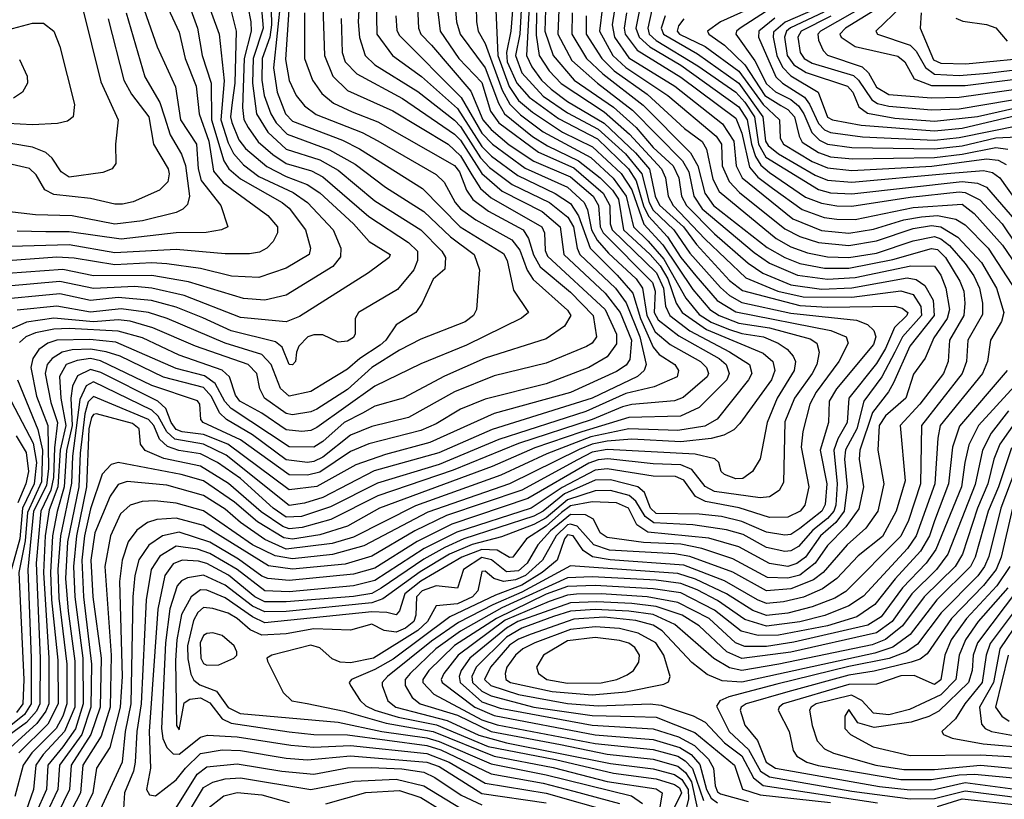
# Model space of a CAD drawing. Extents: x 501367 to 657802, y 482273 to 547541.
# Tile 587 of 656: x 604823 to 608043, y 522673 to 525222. Entities that reach past the tile are written whole.
import ezdxf

# ---------------------------------------------------------------- set-up
doc = ezdxf.new("R2010")
doc.units = 0

msp = doc.modelspace()

# ---------------------------------------------------------------- linework, layer by layer
at = {"layer": '0CON20XD'}
for points in [[(605941.3, 525408.7), (605929.9, 525215), (605934.6, 525164.6), (605952.7, 525105), (605985, 525075.2), (606125, 524988), (606245, 524894), (606265, 524872.9), (606330.6, 524770.6), (606359.4, 524739.4), (606433.6, 524683.6), (606556.1, 524625), (606616.2, 524576.2), (606634, 524545), (606646.4, 524475), (606655.6, 524455), (606772, 524345), (606806.6, 524296.6), (606851.6, 524185), (606871.6, 524095), (606865.1, 524074.9), (606844, 524056), (606695, 523985.1), (606368.1, 523881.9), (606194.3, 523805.7), (605983.1, 523746.9), (605815, 523660.6), (605755, 523641.4), (605705, 523633.4), (605498.5, 523798.5), (605425, 523834.4), (605331, 523851), (605304.4, 523874.4), (605275.8, 523925.8), (605255.6, 523945.6), (605065, 524037.9), (605041, 524025), (605019.8, 523980.2), (604996.2, 523795), (604992.8, 523707.2), (604956.5, 523535), (604948, 523425), (604951.1, 523331.1), (604977.3, 523115), (604978, 522985), (604964.6, 522945), (604942.3, 522905), (604863.6, 522825), (604834.9, 522785), (604807.2, 522682.8)], [(607796.9, 525363.1), (607524.2, 525195), (607505.6, 525175), (607509.8, 525165), (607554.9, 525134.9), (607695, 525103.1), (607717.5, 525085), (607748.5, 525028.5), (607805, 525007.6), (607915, 525006.9), (608175, 525040.2)], [(605421.7, 525325), (605475.5, 525175), (605492, 525022), (605481.5, 524895), (605505, 524819.3), (605522.8, 524785), (605555, 524747.8), (605605, 524710.1), (605717.2, 524657.2), (605764.8, 524625), (605848, 524535), (605873.8, 524475), (605872.6, 524447.4), (605847.1, 524415), (605695, 524321.9), (605625, 524305.2), (605555, 524311), (605375.7, 524365.7), (605255, 524386.1), (605065, 524385.1), (604965, 524405.9), (604785, 524392.5)], [(605987.6, 525342.4), (605991.4, 525175), (606043, 525105), (606137.1, 525037.1), (606255, 524931.5), (606335, 524807.5), (606365.8, 524775.8), (606452.4, 524712.4), (606574.5, 524654.5), (606625, 524621), (606650.9, 524580.9), (606689.2, 524475), (606777.3, 524387.3), (606828, 524328), (606853, 524245), (606895, 524151.5), (606915, 524127.8), (606965.3, 524095), (606977.6, 524075), (606973.1, 524055), (606897.7, 524022.3), (606805, 523999.9), (606675, 523941.6), (606390.3, 523849.7), (606195, 523767.8), (605993.1, 523706.9), (605840.2, 523629.8), (605745, 523597.7), (605695, 523595.3), (605652.4, 523625), (605545, 523722.2), (605470.8, 523775), (605415, 523803), (605344.1, 523814.1), (605307.3, 523827.3), (605281, 523851), (605261.6, 523895), (605245, 523915.3), (605065, 523990.8), (605047.3, 523972.7), (605036.6, 523933.4), (605021.2, 523805), (605016.3, 523695), (604979.6, 523515), (604972.8, 523395), (604982, 523288), (605003.7, 523125), (605003.3, 522975), (604970.5, 522895), (604900.5, 522819.5), (604876.5, 522785), (604868.1, 522705), (604836.9, 522615)], [(607704.7, 525335.3), (607442.6, 525185), (607433.2, 525175), (607435.9, 525155), (607451.3, 525121.4), (607465, 525106.7), (607577.8, 525067.8), (607598.5, 525048.5), (607625, 525001.7), (607665, 524978), (607805, 524966.9), (607895, 524968.7), (608175, 525008.5)], [(605644.5, 525304.5), (605646.6, 525205), (605641.6, 525165), (605616.6, 525095), (605614.9, 525024.9), (605623.1, 524975), (605644.4, 524915), (605662.2, 524885), (605697.8, 524847.8), (605836.6, 524796.6), (605920.3, 524750.3), (606020, 524675), (606145, 524595.5), (606232.2, 524512.3), (606309.6, 524455), (606327, 524405), (606317.2, 524275), (606307.4, 524255), (606279.7, 524235), (606135, 524178.1), (606065, 524141.3), (605975, 524085.5), (605895, 524013.6), (605795, 523948.8), (605775, 523939.7), (605715, 523930.7), (605695, 523934.3), (605623.9, 523985), (605609, 524015), (605599, 524065), (605570, 524095), (605398.4, 524155), (605259.3, 524215), (605185, 524236.3), (605145, 524240.9), (605065, 524234.9), (604935, 524246.8), (604846.2, 524233.8), (604775, 524202.3)], [(605369.1, 525295), (605404.8, 525195), (605420.6, 525105), (605449.1, 525015), (605451.1, 524895), (605491.1, 524761.1), (605507.8, 524735), (605545, 524701.7), (605681.9, 524625), (605705, 524606.1), (605757.6, 524535), (605774, 524475), (605770, 524455), (605695, 524410.2), (605605, 524379.8), (605516, 524384), (605415, 524409.3), (605305, 524424), (605255, 524427.8), (605135, 524420.9), (605002.1, 524442.1), (604945, 524445.7), (604785, 524433.8)], [(605677.4, 525292.6), (605653.6, 525065), (605665.8, 524985.8), (605692.2, 524915), (605715, 524891.1), (605878.9, 524828.9), (605935, 524800), (606140.3, 524670.3), (606263.3, 524545), (606405, 524458.1), (606417.4, 524435), (606438.1, 524338.1), (606486.7, 524265), (606463.9, 524246.1), (606285, 524158.5), (606135, 524097.2), (605985, 524024.5), (605795, 523888.8), (605775, 523879), (605746.3, 523876.3), (605695, 523881.2), (605615.4, 523935.4), (605543.5, 523975), (605528.6, 523995), (605509.2, 524055), (605486, 524076), (605345, 524125.9), (605225, 524181.7), (605145, 524204.2), (604985, 524212.5), (604935, 524210.4), (604875, 524198), (604843.2, 524185), (604822.7, 524167.3)], [(606122, 525315), (606127.8, 525195), (606135.6, 525175), (606169.5, 525139.5), (606298.9, 524988.9), (606337.7, 524895), (606365, 524863.3), (606423.5, 524813.5), (606505, 524759.3), (606625, 524708.1), (606698.4, 524645), (606716.4, 524615), (606721.7, 524545), (606731.1, 524525), (606893, 524363), (606901.5, 524335), (606897.8, 524265), (606910.9, 524240.9), (606978.7, 524188.7), (607110.7, 524115), (607133.9, 524095), (607143.5, 524065), (607135.8, 524045), (607045.6, 523954.4), (606984.2, 523925.8), (606815, 523922.1), (606661.2, 523875), (606507.8, 523822.2), (606368.5, 523761.5), (606000.3, 523625), (605895, 523566.5), (605805, 523537.6), (605715, 523523.4), (605687.7, 523527.7), (605600.6, 523580.6), (605526, 523645), (605425, 523714.2), (605351.5, 523735), (605145, 523774.4), (605122.5, 523767.5), (605093.5, 523736.5), (605055, 523622.7), (605035.6, 523535), (605027, 523455), (605032.1, 523335), (605058.5, 523115), (605056.4, 522975), (605026.4, 522885), (604954.1, 522785), (604948.7, 522705), (604910.5, 522625)], [(606438.4, 525295), (606429.2, 525185), (606414.9, 525115), (606417.3, 525085), (606449.2, 525015), (606489.2, 524969.2), (606585, 524899.2), (606712.4, 524832.4), (606814, 524735), (606839.1, 524695), (606863.7, 524613.7), (606880, 524580), (606941.9, 524511.9), (606985, 524444.9), (607034.4, 524385), (607104.7, 524304.7), (607165, 524267.2), (607475.8, 524205.8), (607526.5, 524185), (607532.8, 524165), (607502.4, 524105), (607427.5, 524005), (607407.7, 523965), (607383.9, 523876.1), (607378.6, 523825), (607403.7, 523695), (607391, 523635), (607376.1, 523615), (607335, 523595.7), (607275, 523594.4), (607176.4, 523626.4), (607066.5, 523646.5), (607033.8, 523663.8), (606995, 523717.1), (606968.3, 523728.3), (606895, 523729.6), (606745, 523753.6), (606705, 523749.3), (606596.8, 523693.2), (606495.9, 523625), (606253.1, 523546.9), (606146.6, 523493.4), (605985, 523388.4), (605915, 523371.6), (605705, 523351.9), (605625, 523354.5), (605535, 523424.5), (605445, 523477.2), (605405, 523491.5), (605335, 523500.8), (605282, 523468), (605253.1, 523425), (605236.6, 523325), (605220.3, 522985), (605206.7, 522895), (605201.5, 522795), (605195.2, 522764.8), (605166.7, 522695), (605161.9, 522625)], [(605569, 525265), (605579.3, 525215), (605580.3, 525185), (605558, 525095), (605552.5, 524935), (605555.9, 524895.9), (605570.3, 524870.3), (605603, 524823), (605651.2, 524781.2), (605695, 524752.4), (605777.7, 524727.7), (605815, 524708.6), (605965, 524579.4), (606095, 524493.8), (606123.8, 524465), (606124.8, 524435), (606111.8, 524405), (606059.3, 524340.7), (605931.8, 524265), (605920.5, 524245), (605920.5, 524195), (605915, 524183.6), (605895, 524171.2), (605865, 524168.2), (605815, 524192), (605785, 524191.9), (605765.6, 524185), (605736.7, 524155), (605728.1, 524135), (605725.6, 524105), (605715, 524093.5), (605704.7, 524095), (605682, 524152), (605659.6, 524169.6), (605515, 524205.1), (605422.2, 524247.7), (605335, 524282.6), (605254.6, 524304.6), (605145, 524314), (605055, 524304.3), (604955, 524326.5), (604725.3, 524304.7)], [(605814.2, 525265), (605820.4, 525105), (605847.8, 525037.8), (605895, 524991.2), (606044.1, 524924.1), (606225, 524815.1), (606265, 524777.7), (606302.1, 524715), (606330.7, 524670.7), (606365, 524640.1), (606530.3, 524545), (606539.9, 524525), (606542.1, 524467.9), (606549.5, 524449.5), (606738, 524275), (606775, 524193.8), (606775, 524162.1), (606745, 524120.2), (606685, 524084.8), (606545, 524032), (606345, 523982), (606265, 523948.7), (606185, 523901.2), (606135, 523879.3), (605965, 523835.1), (605905, 523810.7), (605805, 523742.8), (605765, 523732.6), (605705, 523733.8), (605545, 523848.8), (605423.8, 523905), (605415.3, 523915), (605412.5, 523965), (605405, 523976.7), (605255, 524026.4), (605087.4, 524107.4), (605055, 524114.1), (605011.7, 524108.3), (604975, 524094.8), (604953.9, 524056.1), (604957.5, 523985), (604974.2, 523895), (604955.9, 523815), (604948.3, 523695), (604920.2, 523619.8), (604906.3, 523535), (604900.9, 523415), (604918.6, 523135), (604919.2, 522985), (604909, 522961), (604879.1, 522920.9), (604742.6, 522797.4)], [(605301.2, 525275), (605345, 525181.5), (605364.9, 525095), (605400.5, 525005), (605410, 524915), (605442, 524825), (605456.9, 524726.9), (605488.7, 524688.7), (605635, 524582.6), (605666.4, 524545), (605666.5, 524525), (605652.4, 524497.6), (605631.5, 524475), (605607.4, 524462.6), (605575, 524456.6), (605495, 524457.1), (605335, 524471.1), (605135, 524459.8), (604985, 524486.2), (604795, 524480.7)], [(605027.4, 525265), (605088.9, 525018.9), (605145.3, 524895), (605136.9, 524815), (605137.9, 524752.1), (605126, 524735), (605095, 524722.3), (604985, 524708), (604958.9, 524725), (604929.4, 524769.4), (604908.5, 524788.5), (604865.1, 524805.1), (604795, 524817.4)], [(605612.5, 525282.5), (605619.5, 525195), (605586.4, 525095), (605584.9, 525015.1), (605598.1, 524915), (605634.6, 524855), (605695, 524798.7), (605805, 524763.8), (605865, 524730.7), (605985, 524630.5), (606135, 524535.2), (606204.2, 524465), (606215.9, 524445), (606213.3, 524406.7), (606175, 524374.4), (606139.6, 524295), (606118.9, 524265), (606055, 524224.2), (606020.7, 524175), (606001.9, 524158.1), (605935.2, 524115), (605895, 524079.6), (605829.4, 524039.4), (605775, 524006.9), (605705, 523991.1), (605676.3, 524016.3), (605645.4, 524095.4), (605615, 524127.4), (605495, 524164.2), (605305.9, 524245), (605245, 524264.9), (605155, 524277.5), (605055, 524266.2), (604945, 524285.5), (604815, 524273)], [(606247.3, 525265), (606252.3, 525215), (606264.2, 525175), (606345, 525065.2), (606389, 524949), (606409.2, 524915), (606500.6, 524840.6), (606549.7, 524809.7), (606651.2, 524761.2), (606722.1, 524705), (606761.8, 524665), (606781, 524635), (606798, 524535), (606885, 524455), (606917.3, 524417.3), (606942.9, 524375), (606970.5, 524295), (606989.5, 524265), (607069, 524209), (607255, 524132.3), (607286.7, 524105), (607293.2, 524075), (607281.6, 524045), (607177.9, 523902.1), (607158.2, 523881.8), (607126.2, 523863.8), (607085, 523852.8), (606985, 523842.3), (606825, 523850.4), (606745, 523844.5), (606695, 523834.7), (606653.4, 523816.6), (606425, 523704.5), (606157.9, 523612.1), (605948.4, 523501.6), (605846.5, 523473.5), (605715, 523459.1), (605659.2, 523469.2), (605585, 523505.3), (605425, 523616.6), (605335, 523641.4), (605265, 523649.7), (605223.4, 523646.6), (605185, 523634.8), (605153.1, 523606.9), (605120.5, 523535), (605101.4, 523435), (605123.1, 523145), (605119.2, 522975), (605090.2, 522879.8), (605030.3, 522785), (605022.6, 522695), (604981.3, 522615)], [(606315.9, 525265), (606317.5, 525215), (606322.3, 525185), (606345, 525144.8), (606401.5, 524991.5), (606426, 524946), (606461.1, 524911.1), (606535, 524855.9), (606691.4, 524771.4), (606764.6, 524704.6), (606806.8, 524645), (606831.1, 524545), (606878.6, 524498.6), (606929.6, 524439.6), (607001.6, 524311.6), (607045, 524258.6), (607085, 524233.9), (607140.8, 524210.8), (607185, 524196.6), (607255.4, 524185), (607303.6, 524165), (607333.3, 524145), (607352.7, 524122.7), (607360.2, 524105), (607356.4, 524075), (607300.9, 523985), (607268.2, 523905), (607245, 523786.2), (607220, 523745), (607188.2, 523721.8), (607165, 523721.2), (607128.6, 523735), (607116.9, 523745), (607110, 523775), (607096.7, 523786.8), (607032.3, 523802.3), (606745, 523817.4), (606695, 523807.8), (606647.1, 523782.9), (606465, 523684), (606218.9, 523601.1), (606115, 523550.6), (605975, 523467.9), (605887.4, 523442.6), (605715, 523425.4), (605637, 523437), (605425, 523568.3), (605335, 523592.4), (605272.2, 523587.8), (605241.4, 523578.6), (605206.3, 523553.7), (605178, 523515), (605158.1, 523455), (605149.9, 523385), (605158.1, 523075), (605151.9, 522975), (605117.8, 522842.2), (605074.5, 522775), (605062.5, 522695), (605028.6, 522625)], [(606489.9, 525265), (606480.7, 525105), (606497.7, 525067.7), (606529.6, 525025), (606561.2, 524995), (606615, 524955.1), (606735, 524884.4), (606837.5, 524787.5), (606883.1, 524733.1), (606901.5, 524645), (606915.8, 524615.8), (606993.6, 524545), (607037.1, 524487.1), (607145, 524370), (607186.9, 524336.9), (607375, 524287.8), (607465, 524282.5), (607685, 524285.4), (607709.6, 524279.6), (607727.2, 524265), (607724.8, 524255), (607683.9, 524216.1), (607655, 524147.6), (607625, 524098.6), (607535.1, 523985), (607528.8, 523905), (607498.3, 523851.7), (607485.3, 523815), (607496.2, 523705), (607491.7, 523635), (607485.6, 523615), (607465, 523591.8), (607417, 523553), (607370.1, 523499.9), (607345, 523485.4), (607325, 523483.6), (607265, 523496.9), (607189, 523539), (607135, 523554.9), (607025, 523570.7), (606896.8, 523576.8), (606868.3, 523598.3), (606837.8, 523647.8), (606816.1, 523666.1), (606755, 523682.7), (606705, 523682.2), (606615, 523652.5), (606545, 523593.4), (606505, 523571.6), (606398.4, 523531.6), (606303.4, 523506.6), (606229.3, 523475), (606133, 523417), (606011.4, 523328.6), (605975, 523315.2), (605695, 523287.7), (605625, 523286.1), (605585, 523304.6), (605495, 523373.9), (605425, 523406.7), (605372.6, 523397.4), (605352.6, 523387.4), (605338.5, 523371.5), (605314.1, 523295.9), (605300.5, 523185), (605286.8, 522905), (605291.8, 522871.8), (605305, 522842.3), (605325, 522822.5), (605345, 522821.3), (605415, 522876.3), (605437.4, 522882.6), (605535, 522877.2), (605710.2, 522850.2), (605785, 522843.7), (605905, 522849.1), (606155, 522823.3), (606227.5, 522795), (606345, 522726), (606545, 522693.5), (606775, 522628.3)], [(606728.7, 525265), (606719.3, 525185), (606763, 525105), (606805, 525065.5), (606942.3, 524975), (607101.1, 524841.1), (607117.9, 524815), (607120.7, 524745), (607143.1, 524693.1), (607177.3, 524657.3), (607325, 524538.3), (607375, 524513.3), (607435, 524493.8), (607535, 524483.9), (607625, 524499.6), (607745, 524539.9), (607805, 524549.3), (607835.5, 524545.5), (607891.5, 524511.5), (607968.4, 524428.4), (608017.5, 524345), (608041.2, 524265), (608034, 524236), (607997.8, 524175), (607987.9, 524105), (607971.7, 524065), (607833.5, 523895), (607825.4, 523854.6), (607815.4, 523705), (607754.8, 523535.2), (607726.3, 523493.7), (607582.4, 523337.6), (607535, 523305.4), (607455.7, 523274.3), (607375, 523253.1), (607265, 523239.1), (607195, 523261.4), (607105, 523323.6), (607038.6, 523358.6), (606985, 523379.2), (606905, 523389.4), (606695, 523400.8), (606615, 523397), (606400.4, 523299.6), (606265, 523222.9), (606183.9, 523165), (606100.3, 523085), (606084.3, 523065), (606083.6, 523045), (606106.5, 523006.5), (606132.6, 522985), (606255, 522948.6), (606365, 522895.5), (606592.1, 522852.1)], [(606187.3, 525275), (606198.8, 525185), (606259.7, 525095)], [(607245.9, 525274.1), (607114.9, 525215.1), (607072.1, 525185), (607077.1, 525175), (607128.6, 525138.6), (607195, 525074.9), (607260.1, 524975), (607312.2, 524942.2), (607335, 524928.4), (607356.9, 524905), (607371.8, 524841.8), (607382.2, 524822.2), (607435, 524788.5), (607475, 524774.1), (607547, 524767), (607815, 524771.9), (607905, 524782.4), (608015, 524804.9), (608055, 524798.6)], [(607425, 525256.7), (607326.2, 525213.8), (607288.9, 525181.1), (607286.9, 525165), (607299.3, 525105), (607317.3, 525067.3), (607345, 525038.4), (607434.5, 524985), (607465, 524903.1), (607481.5, 524895), (607575, 524877.1), (607815, 524859.3), (607905, 524867.3), (608085, 524910)], [(607707.4, 525265), (607623.1, 525185), (607628.5, 525175), (607735, 525139.3), (607755, 525119.2), (607785.9, 525065.9), (607815, 525044.2), (607895, 525040.3), (607987.7, 525047.7)], [(605171.6, 525245), (605233, 525035), (605281.6, 524951.6), (605296.7, 524905), (605315.9, 524845.9), (605352.4, 524782.4), (605365.3, 524745.2), (605378.8, 524645), (605372.1, 524617.9), (605357.1, 524602.9), (605335, 524592.2), (605225, 524564.5), (605135, 524554), (604995, 524580.6), (604875, 524584.8), (604705, 524603.8)], [(605513.6, 525255), (605530.8, 525185), (605526.6, 525015), (605518.2, 524951.8), (605512.9, 524905), (605516.7, 524886.7), (605539.9, 524829.9), (605561.6, 524801.6), (605631.8, 524741.8), (605695, 524709.1), (605763.2, 524683.2), (605805, 524656.1), (605915.2, 524555), (605966.6, 524496.6), (606034.4, 524455), (606031.9, 524445), (605964.5, 524395), (605738, 524252), (605695, 524234.5), (605545, 524249), (605360.9, 524320.9), (605255.1, 524344.9), (605200.1, 524350.1), (605065, 524343.7), (604955, 524366.3), (604785, 524351.1)], [(605112.5, 525225), (605164.5, 525025), (605188.7, 524978.7), (605245.2, 524905), (605261, 524815), (605308.9, 524735), (605311.9, 524718.1), (605307.6, 524692.4), (605280.6, 524665), (605195, 524626.7), (605159.5, 524619.5), (605135, 524619.3), (605055, 524638), (604935, 524650.4), (604905.6, 524665.6), (604876.8, 524715), (604855, 524736.2), (604785, 524751.9)], [(605230, 525255), (605273.5, 525133.5), (605332.7, 525002.7), (605349, 524895), (605401.5, 524815), (605407.4, 524735), (605416.6, 524696.6), (605481.6, 524615), (605504.2, 524545), (605483.8, 524535), (605433.5, 524526.5), (605335, 524525.7), (605155, 524505.1), (604985, 524528.4), (604909.1, 524529.1), (604815, 524530.7)], [(605874.3, 525225.7), (605878.1, 525115), (605887.2, 525085), (605925.5, 525045.5), (606075, 524964.9), (606245, 524848.5), (606265, 524828.1), (606335, 524719.3), (606401.4, 524661.4), (606531.6, 524595), (606590.3, 524545), (606603.1, 524455), (606738.3, 524328.2), (606787.3, 524265), (606824.4, 524175), (606818.6, 524111.4), (606806.7, 524093.3), (606775, 524071.6), (606625, 524003.6), (606375.4, 523935), (606165, 523839.4), (606019.1, 523800.9), (605922.6, 523767.4), (605795, 523696.6), (605705, 523685.6), (605504, 523834), (605425, 523865.9), (605355, 523874.8), (605335, 523882.6), (605318.4, 523905), (605301.1, 523951), (605275.1, 523975.1), (605089.1, 524069.1), (605055, 524078.9), (605012.5, 524057.5), (604996.1, 524023.9), (604990.8, 523985), (604994.7, 523895), (604976.1, 523813.9), (604968.8, 523695), (604946.1, 523613.9), (604931.1, 523535), (604924.2, 523415), (604927.1, 523325), (604947.7, 523127.7), (604949.3, 522985), (604915, 522919.5), (604821, 522825)], [(606053.5, 525235), (606057.2, 525187.2), (606065, 525170.7), (606267.4, 524967.4), (606335, 524851.6), (606369.4, 524815), (606476.6, 524736.6), (606615, 524674.5), (606668.8, 524625), (606680.5, 524600.5), (606693.5, 524535), (606711.3, 524501.3), (606748.5, 524458.5), (606838.8, 524375), (606860.4, 524345), (606873.8, 524255), (606901.9, 524201.9), (606950.7, 524160.7), (607049.8, 524105), (607069.8, 524085), (607075.6, 524065), (607072, 524055), (606992.9, 523987.1), (606964.1, 523975.9), (606825, 523964.5), (606795, 523956.3), (606695.2, 523914.8), (606455, 523837.2), (606240.9, 523749.1), (605995, 523665.5), (605841.4, 523588.6), (605747.6, 523562.4), (605705, 523557.4), (605683.6, 523565), (605613.3, 523613.3), (605506.4, 523706.4), (605415, 523762.7), (605295, 523788), (605233.5, 523813.5), (605218.8, 523835), (605213.8, 523885), (605192.5, 523902.5), (605075, 523933.4), (605065, 523931.7), (605058.1, 523921.9), (605049.3, 523885), (605041.5, 523695), (605008.9, 523535), (604999.2, 523435), (605003.6, 523335), (605029.7, 523135), (605031.2, 522985), (605006.3, 522903.7), (604964.9, 522845), (604916, 522785), (604910.6, 522705), (604874.7, 522625)], [(606463.4, 525255), (606459.2, 525175), (606444.6, 525105), (606465, 525048.7), (606535, 524972.4), (606615, 524917.8), (606715, 524864.6), (606804.2, 524784.2), (606858, 524718), (606882, 524625), (606895, 524599.4), (606962.5, 524535), (607015, 524459.2), (607115, 524346.8), (607145, 524321), (607185, 524298), (607345, 524262.3), (607559.4, 524239.4), (607595.9, 524225.9), (607616.3, 524206.3), (607623.5, 524185), (607615, 524160.7), (607493.9, 524015), (607470.6, 523975), (607468.4, 523905), (607441.4, 523815), (607462.6, 523705), (607457.2, 523637.2), (607445.9, 523615), (607375, 523559.1), (607345, 523539.6), (607325, 523536.8), (607265, 523546.8), (607185, 523582), (607117.9, 523597.9), (607045, 523605.3), (606905, 523607.4), (606885.9, 523625), (606866.5, 523676.5), (606845.2, 523695), (606755, 523718.2), (606705, 523716.3), (606605, 523671.6), (606535.7, 523615), (606505, 523599.1), (606275.3, 523524.7), (606213.2, 523496.8), (606145, 523458.1), (606005, 523363.6), (605975, 523346), (605915, 523336.6), (605695, 523318.5), (605625, 523318.5), (605592.6, 523335), (605506.1, 523406.1), (605435, 523444.7), (605407.6, 523452.4), (605355, 523455.4), (605325, 523443.2), (605298.3, 523405), (605274.7, 523295), (605246.3, 522895), (605251.1, 522775), (605237.8, 522705), (605247.7, 522687.7), (605267.8, 522685), (605335, 522736.8), (605365.1, 522774.9), (605415, 522822.6), (605485.1, 522834.9), (605545, 522832.4), (605695, 522807.8), (605765, 522802.3), (605905, 522815.3), (606155, 522795.1), (606195, 522780.2), (606335, 522692.1), (606545, 522661.7)], [(606543, 525255), (606540.6, 525185), (606568.1, 525105), (606636.7, 525025), (606765, 524936.1), (606839.5, 524869.5), (606895.1, 524805), (606960.8, 524745), (606979, 524705), (606987.4, 524645), (607003.4, 524615), (607095, 524521.8), (607205.9, 524425.9), (607253.2, 524393.2), (607345.4, 524355.4), (607445, 524341.8), (607545, 524345.9), (607725, 524377.8), (607755, 524372.9), (607783.6, 524353.6), (607810.5, 524305), (607814, 524255), (607734.7, 524155), (607681.1, 524035), (607664.7, 524005.3), (607611.6, 523938.4), (607570.3, 523815), (607568.5, 523785), (607582.3, 523695), (607567.2, 523622.8), (607525.4, 523564.7), (607465, 523503.1), (607424.6, 523445), (607375, 523406.2), (607335, 523396), (607268.4, 523398.4), (607155, 523460.1), (607053.5, 523493.5), (606985, 523507), (606863.5, 523513.5), (606745, 523529.7), (606721.3, 523545), (606699.8, 523589.8), (606673.4, 523603.4), (606625, 523604.8), (606559.4, 523550.6), (606517.9, 523505), (606483.2, 523445), (606455, 523420.2), (606415, 523417.6), (606366.2, 523456.2), (606335, 523463.4), (606274.8, 523425), (606255, 523363.5), (606185, 523371.8), (606139.5, 523355), (606121.1, 523335), (606119.1, 523275), (606111.9, 523255), (606085, 523233.1), (606055, 523220), (606015.1, 523225.1), (605975, 523246.1), (605905, 523226.2), (605785, 523230.5), (605695, 523214.4), (605615, 523209.6), (605577.1, 523227.1), (605534.9, 523264.9), (605505, 523281.9), (605455, 523297.6), (605425, 523300), (605405.9, 523284.1), (605391.6, 523258.4), (605372.7, 523175), (605373.1, 523133.1), (605382.9, 523082.9), (605392.8, 523062.8), (605412.4, 523047.6), (605466.6, 523026.6), (605505, 522973.8), (605544.4, 522954.4), (605865, 522925.1), (606007.9, 522895), (606155, 522874.3), (606195, 522862.8), (606365, 522789.5), (606545, 522753.6), (606824.5, 522684.4), (606860.1, 522660.1)], [(606586.9, 525255), (606583.3, 525175), (606629.4, 525089.4), (606712.8, 525015), (606826.9, 524926.9), (606991.1, 524761.1), (607011.2, 524725), (607027.9, 524645), (607055, 524603.8), (607225, 524461.1), (607275, 524426.2), (607366.7, 524386.7), (607465, 524373.9), (607555, 524379.4), (607737.1, 524417.1), (607815, 524416), (607835, 524386.9), (607852.1, 524345), (607863.9, 524275), (607855.8, 524245), (607812.3, 524182.3), (607784.8, 524115.2), (607746.2, 524063.8), (607720.8, 523985), (607655, 523927.3), (607633.7, 523895), (607629, 523815), (607649.2, 523705), (607629.2, 523615), (607590.8, 523559.3), (607529.7, 523505), (607451.3, 523415), (607419.3, 523390.7), (607345, 523361.4), (607265, 523354.5), (607155.7, 523415.7), (607015, 523466.7), (606965.5, 523475.5), (606752, 523488), (606700.6, 523505), (606646.6, 523566.6), (606625, 523573.4), (606615, 523570.4), (606577.4, 523535), (606532.5, 523455), (606477.5, 523405), (606445, 523390.4), (606405.2, 523385.2), (606373.8, 523395), (606345, 523419.2), (606335, 523417.8), (606322, 523355), (606304.5, 523335), (606255, 523312.4), (606185, 523305.9), (606157.1, 523255), (606125, 523224.9), (605980, 523135), (605905, 523119.3), (605871.3, 523121.3), (605845, 523132.6), (605805, 523168.1), (605775, 523177.6), (605648, 523145), (605632, 523135), (605634, 523125), (605685, 523022), (605713.3, 522995), (605763.7, 522986.3), (605885, 522961.4), (606021.8, 522921.8), (606175, 522894.7), (606375, 522814.5), (606567.8, 522777.8), (606745, 522731.8), (606905, 522707.5), (606924.2, 522694.2), (606914.2, 522635)], [(605704, 525255), (605692.3, 525092.3), (605705, 525023.5), (605727.7, 524975), (605755, 524941), (605792.6, 524912.6), (605943.1, 524853.1), (605995, 524826.5)], [(605754.3, 525245), (605754.4, 525095), (605781.3, 525025), (605811.2, 524981.2), (605849.9, 524949.9), (605910.7, 524920.7)], [(606630.2, 525245), (606628.6, 525175), (606677.4, 525095), (606729.9, 525045), (606862.5, 524942.5), (607017.5, 524787.5), (607040.8, 524745), (607064, 524655), (607091.9, 524615), (607267.7, 524477.7), (607325, 524444.5), (607375, 524425.7), (607455, 524410.3), (607535, 524410.3), (607678.1, 524438.1), (607805, 524473.9), (607825, 524471.5), (607850.9, 524445), (607897.8, 524367.8), (607910.5, 524335), (607914.3, 524295), (607910.4, 524255), (607863.8, 524175), (607859, 524105), (607844.6, 524065), (607767.1, 523965), (607702.7, 523895), (607719.2, 523715), (607689, 523615), (607645, 523532.3), (607565, 523469.2), (607495, 523395.2), (607448.8, 523361.2), (607386, 523334), (607321.4, 523318.6), (607265, 523313.3), (607235.6, 523325.6), (607127.8, 523387.8), (606995, 523438.4), (606753.9, 523456.1), (606696, 523466), (606666.3, 523486.3), (606633, 523535), (606615, 523537.8), (606605, 523524.8), (606581.2, 523455), (606531.6, 523415), (606465, 523373.9), (606379.2, 523340.8), (606230.4, 523269.6), (606045, 523132), (605985, 523097.9), (605908, 523065), (605901.3, 523055), (605904.7, 523045), (605936.5, 522996.5), (605955, 522978.6), (605984.6, 522964.6), (606061.5, 522941.5), (606186.5, 522916.5), (606355, 522845.8), (606575, 522803.7), (606765, 522758.3), (606905, 522739.9), (606965, 522721.8), (606980.6, 522710.6), (606987.3, 522695), (606958.2, 522635)], [(606676, 525235), (606676.1, 525175), (606727.3, 525095), (606767.6, 525055), (606875, 524979.2), (606997, 524867), (607055, 524824), (607069.4, 524799.4), (607090.5, 524700.5), (607110.7, 524660.7), (607297.2, 524507.2), (607345, 524479.5), (607399.8, 524459.8), (607465, 524446.8), (607535, 524444.9), (607625, 524458.9), (607745, 524499.4), (607815, 524513.2), (607835, 524506.3), (607864.4, 524484.4), (607915, 524424.8), (607943.8, 524385), (607961.7, 524345), (607971.7, 524295), (607971.3, 524258.7), (607924.2, 524175), (607919.5, 524105), (607905.2, 524065), (607771.8, 523895), (607769.2, 523705), (607729.3, 523585), (607705, 523534.1), (607525, 523352.8), (607489, 523331), (607415, 523302.7), (607335, 523282), (607265, 523274.3), (607221.1, 523291.1), (607134.9, 523344.9), (607033.6, 523393.6), (606975, 523411.2), (606625, 523437), (606465, 523350.2), (606370.7, 523309.3), (606258.8, 523251.2), (606169.6, 523190.4), (606026.3, 523075), (606008.8, 523055), (606008.8, 523045), (606027, 522995), (606052.9, 522975), (606221.4, 522931.4), (606325, 522883.1), (606415, 522857.7), (606755, 522790.4), (606895, 522772.8), (606965, 522754.3), (606988.6, 522738.6), (607009.5, 522705), (607010.1, 522675), (606998.2, 522625)], [(606380.5, 525255), (606386.8, 525105), (606423.6, 525003.6), (606455, 524958.6), (606500.1, 524920.1), (606598, 524855), (606696.9, 524806.9), (606789.7, 524719.7), (606825, 524666.3), (606864.3, 524554.3), (606926.5, 524486.5), (607025, 524339.9), (607079.9, 524275), (607110.4, 524255), (607175, 524230.3), (607275, 524214.6), (607408.4, 524178.4), (607430, 524165), (607438.1, 524135), (607430.2, 524095), (607415.2, 524065), (607357, 523985), (607325, 523907.7)], [(606513, 525245), (606511.9, 525171.9), (606521.8, 525105), (606554.4, 525055), (606593.6, 525013.6)], [(606768.9, 525255), (606761.3, 525205), (606768.3, 525165), (606815, 525098), (606965.2, 525005), (607121.7, 524881.7), (607159, 524825), (607166.2, 524745), (607185.9, 524705), (607351.5, 524571.5), (607445, 524533.6), (607535, 524524.7), (607615, 524537.4), (607715, 524567.6), (607772.3, 524577.7), (607825, 524582), (607885, 524569.9), (607915, 524551.3), (607990, 524475), (608081.7, 524335)], [(606808, 525245), (606800.2, 525195), (606803.3, 525175), (606843, 525123), (606985, 525034.3), (607165, 524900), (607185, 524851.6), (607210.3, 524740.3), (607237.5, 524707.5), (607285, 524671.3)], [(606850.3, 525255), (606838.7, 525195), (606849.4, 525165), (606883.5, 525133.5), (606985, 525073.4), (607175, 524937.6), (607202.4, 524895), (607216, 524815), (607229.4, 524775), (607247, 524747), (607275, 524722.9), (607392.5, 524642.5), (607445, 524622.3), (607495, 524613.8), (607545, 524612.3), (607735, 524641.9), (607895, 524659.6), (607915, 524657.2), (607963.1, 524633.1), (608036.4, 524555), (608128.2, 524418.2)], [(606890.3, 525255), (606877.1, 525195), (606882.1, 525175), (606905, 525154.4), (607041.4, 525071.4), (607165, 524985.7), (607195, 524953.2), (607225.8, 524905), (607239.1, 524815), (607263.4, 524773.4), (607435, 524667.2), (607475, 524656.5), (607545, 524652.9), (607905, 524693.1), (607955, 524687.8), (607984.5, 524674.5), (608097, 524545), (608152.8, 524445), (608231.4, 524351.4), (608243.1, 524325), (608249.7, 524279.7)], [(606934.5, 525235.5), (606921, 525195), (606928.2, 525175), (607040.3, 525110.3), (607175, 525015.3), (607253.7, 524905), (607262.6, 524825), (607270.5, 524810.5), (607305, 524783.4), (607425, 524714.1), (607465, 524698.1), (607545, 524691.3), (607855, 524719.2), (607975, 524729.4), (608005, 524722.2), (608028.5, 524705), (608134.8, 524554.8)], [(606994.7, 525225.3), (606977.2, 525202.8), (606973.2, 525185), (606981, 525175), (607065.2, 525135), (607175, 525053.6), (607225.1, 524985), (607255, 524945.4), (607308.1, 524895), (607310.5, 524835), (607321.2, 524815), (607415, 524759.2), (607465, 524737.6), (607545, 524729.2), (607806.4, 524743.6), (607985, 524767.1), (608022.9, 524762.9), (608048.7, 524748.7)], [(607265, 525250), (607179, 525195), (607167, 525185), (607164.8, 525175), (607227.3, 525087.3), (607265, 525013.1), (607295, 524987), (607345, 524960.9), (607370.2, 524940.2), (607387.9, 524915), (607413.8, 524853.9), (607438.6, 524828.6), (607465, 524815.9), (607545, 524804.7), (607815, 524799.7), (607905, 524810.3), (608015, 524836.3), (608085, 524839.2)], [(607292.9, 525227.1), (607240, 525185), (607238.9, 525165), (607295.9, 525035.9), (607317.3, 525015), (607389.2, 524969.2), (607406.1, 524946.1), (607435, 524882.8), (607455, 524861.8), (607475, 524853.9), (607579.4, 524839.4), (607815, 524828.4), (607895, 524836.8), (608095, 524877.6)], [(607453, 525247), (607344.3, 525195.7), (607330.6, 525185), (607324.2, 525165), (607332.8, 525105), (607354.5, 525074.5), (607395, 525049.6), (607530.5, 525005), (607548.3, 524985), (607567.4, 524937.4), (607596.2, 524916.2), (607685, 524900.5), (607815, 524891), (607955.5, 524905.5), (608115, 524942.1)], [(607476.3, 525233.7), (607378.9, 525185), (607367.4, 525165), (607375.8, 525115), (607388.7, 525095), (607415, 525080.4), (607549.7, 525039.7), (607566.7, 525025), (607610.1, 524960.1), (607628.8, 524948.8), (607665, 524939.5), (607805, 524927.4), (607895, 524930.8), (608147, 524973)], [(607771, 525245), (607767.9, 525195), (607811.4, 525091.4), (607835, 525079.7), (607917.8, 525077.8)], [(607885, 525227.3), (607907.3, 525217.3), (607985, 525206.7), (608015, 525195.4), (608052.1, 525152.1)], [(604767.5, 525185), (604865, 525211.5), (604900.8, 525210.7), (604935.2, 525185.2), (604955.2, 525135.2), (605002.3, 524945), (604998.5, 524905), (604979.7, 524890.3), (604947.2, 524882.8), (604865, 524878.5), (604785, 524882.5)], [(606259.7, 525095), (606335, 525017.1), (606362.9, 524922.8), (606389.9, 524885), (606519.7, 524789.7), (606635, 524737.8), (606731.2, 524655), (606753.5, 524615), (606754.6, 524555), (606760.5, 524535), (606905.6, 524395), (606928.3, 524345), (606935.4, 524285.4), (606949.1, 524255), (607014.8, 524205), (607145, 524136.8), (607210, 524095), (607217.2, 524065), (607206.8, 524045), (607104.2, 523915.8), (607063.3, 523893.3), (606975, 523879.2), (606815, 523884.7), (606691.5, 523858.5), (606546.9, 523803.1), (606397.1, 523732.9), (606117.2, 523632.8), (605915, 523530.4), (605845, 523510), (605695, 523491.7), (605625, 523522.4), (605545, 523578.1), (605495, 523621.6), (605425, 523666.1), (605305, 523700.1), (605175, 523712.6), (605145, 523702.6), (605119.7, 523665), (605069.6, 523545), (605055.6, 523455), (605062.5, 523335), (605089.7, 523135), (605087, 522975), (605056.4, 522885), (604992.3, 522785), (604986.8, 522705), (604946.9, 522625)], [(607917.8, 525077.8), (608165, 525102.3)], [(604822.3, 525092.3), (604847.9, 525037.9), (604848.8, 525015), (604832.5, 524985), (604803.7, 524966.3)], [(607987.7, 525047.7), (608185, 525071.1)], [(606593.6, 525013.6), (606735, 524920.6), (606817.9, 524847.9), (606922.1, 524735), (606934.9, 524705), (606943.6, 524645), (606960.7, 524615), (607065.1, 524505), (607198, 524378), (607302.2, 524335), (607385, 524316.3), (607544.6, 524315.4), (607705, 524335.6), (607745, 524324.2), (607769.9, 524285), (607772.7, 524255), (607710.5, 524185), (607684.7, 524135.3), (607643, 524055), (607583.6, 523975), (607560.8, 523885), (607523.8, 523816.2), (607520.9, 523785), (607529.6, 523695), (607518.9, 523615), (607492, 523578), (607442.5, 523535), (607392.9, 523465), (607365, 523443.8), (607335, 523434.7), (607275, 523443.9), (607175, 523498.7), (607076.8, 523526.8), (606877.2, 523547.2), (606841.2, 523571.2), (606813.9, 523625), (606775, 523642.8), (606695, 523646.3), (606625, 523632.5), (606595, 523611.4), (606545, 523566.1), (606480.2, 523525), (606435.5, 523465), (606425, 523464.1), (606385, 523487.9), (606335, 523490.2), (606269.5, 523465), (606135, 523386.7), (606082.7, 523345), (606065, 523289.4), (606055, 523276.2), (606024.4, 523284.4), (605975, 523286.4), (605625, 523250.8), (605585, 523269.4), (605495, 523332.2), (605435, 523356.8), (605415, 523357.9), (605384.1, 523335), (605352.8, 523277.2), (605336.9, 523195), (605333.3, 523126.7), (605336.7, 522915), (605345, 522900.9), (605361, 522989), (605379.8, 523000.2), (605415, 523005.1), (605445, 522989.2), (605485.9, 522935.9), (605515, 522921.8), (605705, 522893.4), (605785, 522885.5), (605895, 522884.4), (606155, 522849), (606200.7, 522835), (606365, 522756.7), (606535, 522726), (606635, 522699.9), (606785, 522659.9)], [(605910.7, 524920.7), (605995, 524888.9), (606245, 524745.7), (606261.2, 524725), (606284.9, 524664.9), (606304.7, 524634.7), (606356.2, 524596.2), (606470, 524535), (606487.1, 524507.1), (606503.7, 524453.7), (606525, 524413.9), (606625, 524331), (606698.5, 524255), (606709.4, 524185), (606695.8, 524165), (606676.5, 524153.5), (606545, 524098.9), (606375, 524058.2), (606244.9, 524005.1), (606095, 523921.8), (605975, 523892.4), (605905, 523864.3), (605815, 523791.9), (605785, 523777.3), (605765, 523774.7), (605695, 523783.1), (605585, 523864.9), (605499.8, 523915), (605477, 523937), (605450.5, 523990.5), (605425, 524019.6), (605294, 524054), (605151.9, 524121.9), (605106.7, 524136.7), (605055, 524145.6), (604995, 524143.1), (604962.1, 524135), (604929.2, 524115), (604913.8, 524095), (604906.5, 524065), (604925, 523971.1), (604947.4, 523905), (604937, 523823), (604933.6, 523725), (604925.4, 523684.6), (604892.3, 523615), (604877.2, 523445), (604889.9, 523135), (604889.3, 522985), (604878.3, 522961.7), (604846, 522924), (604694.8, 522815)], [(605995, 524826.5), (606185, 524716.4), (606211.2, 524691.2), (606247, 524625), (606265, 524604.2), (606315, 524567.9), (606432.8, 524502.7), (606459.3, 524469.3), (606483.4, 524403.4), (606502.6, 524372.6), (606615, 524272.7), (606626, 524255), (606605, 524220), (606545, 524179), (606345, 524115.9), (606213, 524057), (606077.9, 523985), (605985, 523958.3), (605943.9, 523936.1), (605884.5, 523905), (605815, 523843.1), (605785, 523824.6), (605705, 523826.1), (605515, 523951.6), (605494.4, 523974.4), (605463, 524033), (605428.1, 524058.1), (605335, 524082), (605137.7, 524167.7), (605053.2, 524176.8), (604945, 524174.7), (604915.3, 524164.7), (604886.1, 524143.9), (604866.9, 524115), (604859.7, 524085), (604878.1, 523991.9), (604915.1, 523895), (604917.9, 523755), (604911.1, 523698.9), (604869, 523615), (604850.4, 523425), (604861.5, 523135), (604860.6, 522985), (604839, 522951), (604795, 522914.1)], [(607285, 524671.3), (607382.1, 524602.1), (607454.2, 524575.8), (607495, 524569.6), (607555, 524569.3), (607745, 524608.4), (607905, 524619.2), (607945, 524589), (608036.7, 524485), (608132.9, 524345)], [(608123.5, 524075), (607959, 523895), (607927.5, 523832.5), (607914.4, 523775), (607903.6, 523695), (607819.4, 523490.6), (607787.2, 523445), (607709.9, 523365), (607640.5, 523269.5), (607597.1, 523242.9), (607355, 523187.2), (607265, 523173.1), (607195, 523173.3), (607163.9, 523185), (607078, 523265), (606975, 523317.2), (606875.1, 523335.1), (606725.2, 523344.8), (606643.8, 523343.8), (606615, 523340.7), (606555, 523320.3), (606411.2, 523258.8), (606257.1, 523145), (606210, 523085), (606201.5, 523065), (606204.5, 523055), (606311.5, 522975), (606375, 522947.5), (606705, 522883.8), (606895, 522868.8), (606982.6, 522842.6), (607019.5, 522819.5), (607047.3, 522787.3), (607069.7, 522705), (607085, 522677.3), (607105, 522661.4)], [(608052.4, 524075), (607897, 523893), (607873.8, 523825), (607860.8, 523705), (607815, 523583.3), (607798.3, 523535), (607769.2, 523485), (607685.9, 523394.1), (607619.7, 523310.3), (607560.4, 523269.6), (607465, 523240.4), (607305, 523210.1), (607238.4, 523208.4), (607182.7, 523222.7), (607095, 523291.9), (606985, 523348.3), (606895, 523361.6), (606705, 523372.8), (606615, 523368.7), (606545, 523343.6), (606382.1, 523265)], [(604816.1, 524045), (604882.4, 523882.4), (604898, 523815), (604895, 523711.7), (604848.5, 523611.5), (604841.7, 523518.3), (604821, 523415), (604836.5, 523065), (604833.6, 522985), (604813.4, 522956.6)], [(604795.1, 523975.1), (604867.9, 523837.9), (604878.8, 523775), (604871.2, 523705), (604832.6, 523625), (604824.2, 523525), (604793.4, 523415)], [(608057, 523943), (607999.9, 523870.1), (607971.5, 523815), (607947.8, 523702.2), (607858.5, 523475), (607821.4, 523425), (607740.6, 523345), (607676.7, 523255), (607625, 523217.8), (607345, 523154), (607185, 523133.5), (607135.8, 523155.8), (607045, 523240.3), (606990.2, 523275), (606905, 523303.8), (606825, 523313.2)], [(607325, 523907.7), (607321.3, 523708.7), (607306.7, 523683.3), (607275, 523662.2), (607245, 523659.2), (607095, 523679.5), (607065, 523695.8), (607021.4, 523751.4), (606985, 523767.2), (606895, 523769.9), (606746.4, 523786.4), (606715, 523783.5), (606685, 523772.9), (606485, 523656.6), (606236.6, 523573.4), (606123.6, 523516.4), (605985, 523428.6), (605915, 523409.5), (605705, 523388.5), (605635, 523395.3), (605615, 523402.7), (605538.8, 523458.8), (605445, 523513.6), (605345, 523546.7), (605290, 523535), (605245.9, 523504.1), (605213.4, 523456.6), (605199.5, 523405), (605193.4, 523335), (605186.7, 522985), (605168.8, 522895), (605158, 522795), (605080.5, 522625)], [(608084.7, 523915.3), (608028.5, 523835), (608008.4, 523785), (607988.9, 523705), (607955.7, 523625), (607906, 523475), (607882.2, 523435), (607781.4, 523335), (607709.9, 523240.1), (607655, 523195.5), (607611.1, 523178.9), (607305.3, 523115.3), (607185, 523094.2), (607145, 523103), (607093.4, 523133.4), (606965.9, 523245), (606895, 523277.5), (606815, 523288.9), (606705, 523293.7), (606625, 523288.8), (606569.3, 523270.7), (606465, 523232.6), (606415, 523202.9), (606315.7, 523105), (606301.5, 523075), (606304.1, 523055), (606335, 523026.6), (606365, 523011.4), (606505.1, 522975.1), (606695, 522947.1), (606834, 522944), (606905, 522941.9), (607031.6, 522891.6), (607160.9, 522785), (607187.1, 522707), (607245, 522687.5), (607475, 522662.7)], [(604812.1, 523862.1), (604845, 523807.6), (604852.1, 523745), (604843, 523705), (604817.4, 523642.6)], [(608067, 523823), (608024.5, 523695), (607990.5, 523615), (607947.6, 523465), (607932.2, 523435), (607822.4, 523325), (607735, 523212.1), (607679.1, 523170.9), (607619.4, 523150.6), (607185, 523056.4), (607120.7, 523060.7), (607071.1, 523081.1), (607021.1, 523121.1), (606924, 523224), (606895, 523242.3), (606838.4, 523258.4), (606735, 523268.3), (606635, 523262.2), (606496.3, 523213.7), (606455, 523197.2), (606425, 523177), (606362.5, 523105), (606342.9, 523065), (606363.8, 523045), (606455, 523015.5), (606615, 522986.2), (606715, 522978.8), (606885.4, 522985.4), (606920.6, 522980.6), (607026.1, 522946.1), (607065, 522925.2), (607128.3, 522858.3), (607185, 522815.3), (607223, 522743), (607255, 522718.5), (607628.7, 522661.3)], [(608096.2, 523795), (608032, 523625), (607992.3, 523467.7), (607978.4, 523435), (607956.1, 523403.9), (607836.7, 523283.3), (607759.1, 523180.9), (607723.3, 523155), (607666.7, 523133.3), (607535, 523107.8), (607299.4, 523049.4)], [(608069.7, 523625), (608032.7, 523465), (608016.9, 523425), (607975, 523372.2), (607870.2, 523265), (607791, 523149), (607768.3, 523131.7), (607738.3, 523121.7), (607617.7, 523092.3), (607535, 523079.6), (607334.9, 523024.9), (607198.7, 522985), (607182.8, 522975), (607179.8, 522965), (607195, 522915.6), (607236, 522866), (607264.4, 522795), (607294.7, 522775), (607635.2, 522715.2), (607735, 522704.3), (607815, 522705.7), (607915, 522727.9), (608095, 522703.9)], [(608060.7, 523435), (608018.9, 523371.1), (607919.2, 523265), (607869.8, 523195), (607848.4, 523145), (607835.8, 523064.2), (607815, 523049.2), (607748.1, 523078.1), (607705, 523077.1), (607625, 523050.3), (607535, 523048.6), (607320.5, 522985), (607306.8, 522975), (607304.1, 522965), (607339.5, 522895), (607352.8, 522832.8), (607364.3, 522814.3), (607397.7, 522795), (607433.9, 522783.9), (607705, 522738.5), (607805, 522737.7), (607895, 522753.6), (607945.1, 522755.1), (608165, 522734.7)], [(608054.7, 523365), (607958.1, 523255), (607916.2, 523195), (607895.4, 523145), (607884.9, 523065), (607835, 523014.7), (607733.1, 522966.9), (607665, 522949.1), (607615, 522955.4), (607576.8, 522996.8), (607543.5, 523013.5), (607428.1, 522985), (607411.2, 522975), (607406.6, 522965), (607414.3, 522914.3), (607431.5, 522865), (607455, 522838.1), (607484.2, 522824.1), (607623.5, 522785), (607715, 522771.1), (607815, 522771), (607965.2, 522784.8), (608115, 522771.2)], [(608092.7, 523367.3), (607955.1, 523185), (607941.6, 523145), (607938.2, 523095), (607926, 523055), (607828.6, 522961.4), (607796.4, 522943.6), (607738.8, 522925), (607617.8, 522907.8), (607563.7, 522923.7), (607535, 522966.8), (607522, 522945), (607522, 522905), (607540.5, 522885), (607614.6, 522844.6), (607735, 522816.4), (607965, 522818.8), (608175, 522806.5)], [(606825, 523313.2), (606710.9, 523319.1), (606625, 523315.7), (606452.4, 523255), (606415, 523233.3), (606295.6, 523134.4), (606267.5, 523095), (606260.6, 523075), (606264.2, 523055), (606335, 522991.7), (606395, 522970.8), (606695, 522915.4), (606895, 522904.2), (606978, 522878), (607029.7, 522849.7), (607075.4, 522805), (607091.9, 522775), (607097.1, 522717.1), (607105, 522697.7), (607115, 522691.2), (607205.7, 522665.7)], [(608085, 523300.5), (607997.3, 523182.7), (607983.7, 523145), (607970.8, 523055), (607914.1, 522985), (607883.9, 522936.1), (607839.1, 522895), (607844.8, 522884.8), (607872.8, 522872.8), (607974.2, 522854.2), (608125, 522842)], [(606382.1, 523265), (606245, 523176.4), (606161.5, 523095), (606141.3, 523065), (606141.2, 523055), (606177.2, 523017.2), (606335, 522933.5), (606385, 522917.1), (606705, 522855.4), (606895, 522836.2), (606975, 522814.3), (606999.3, 522799.3), (607023.6, 522773.6), (607059.4, 522669.4)], [(608095, 523263), (608029, 523165), (608007.4, 523055), (607961.7, 522975), (607969, 522919), (607980, 522905), (608001.2, 522895), (608085, 522879.9)], [(606695, 523015.1), (606805, 523024.2), (606929.9, 523050.1), (606945, 523057.8), (606950, 523075), (606929.4, 523145), (606904.1, 523185), (606846.2, 523216.2), (606785, 523231.8), (606705, 523237.2), (606625, 523228.4), (606508.3, 523185), (606469, 523165), (606445.2, 523145), (606416.8, 523105), (606410.7, 523085), (606412.7, 523065), (606428.1, 523055), (606564.3, 523025.7), (606695, 523015.1)], [(605435, 523111.6), (605475, 523112.7), (605524, 523135), (605534, 523145), (605534, 523155), (605524.3, 523175), (605485, 523208.8), (605455, 523218), (605435, 523215.3), (605425, 523208.7), (605413.8, 523185), (605416, 523135), (605425, 523117.5), (605435, 523111.6)], [(606615, 523053.2), (606725, 523053.9), (606776.5, 523065), (606810.1, 523079.9), (606830.9, 523095), (606848.2, 523121.8), (606850.2, 523145), (606835, 523169.3), (606815, 523183.3), (606785, 523192.4), (606705, 523202.1), (606615, 523191.1), (606535.8, 523145), (606513.9, 523105), (606520.4, 523085), (606546.7, 523065), (606615, 523053.2)], [(608055.9, 523145), (608014.6, 522975), (608034.8, 522945), (608058.7, 522928.7)], [(607299.4, 523049.4), (607141.8, 523008.2), (607112.9, 522995), (607102, 522978), (607143.9, 522895), (607206.1, 522836.1), (607245.5, 522765), (607275, 522746.4), (607545, 522699.6), (607735, 522674.9), (607815, 522676.1), (607915, 522701.1), (608105, 522677.3), (608185, 522680.4), (608295, 522703), (608355, 522698.2), (608392.4, 522685), (608509.7, 522589.7)], [(606592.1, 522852.1), (606745, 522820.8), (606895, 522804.3), (606975, 522782.2), (607001, 522761), (607020.4, 522730.4), (607040, 522640)], [(605335, 522645.6), (605404, 522756), (605435, 522779.6), (605535, 522788.9), (605681.1, 522765), (605785, 522755.9), (605895, 522776.1), (605972.6, 522777.4), (606073.2, 522773.2), (606145, 522762), (606181.3, 522745), (606267.1, 522687.1), (606335, 522654.9)], [(605365.9, 522614.1), (605425, 522711.7), (605455, 522728.9), (605495, 522740.7), (605545, 522743.3), (605775, 522705.9), (605916.9, 522733.1), (606055, 522739.4), (606145, 522717.4), (606265, 522644)], [(605435, 522641.2), (605491.3, 522685), (605535, 522695.7), (605615, 522688.1), (605705, 522662.4)], [(605825, 522658.8), (605955, 522695.5), (606065, 522701.9), (606135, 522679.1), (606254.7, 522604.7)], [(607825, 522649.4), (607905, 522674.9), (608105, 522653.4), (608265, 522674), (608314.1, 522674.1), (608385, 522654.6)]]:
    msp.add_lwpolyline(points, dxfattribs=at)

doc.saveas('drawing.dxf')
